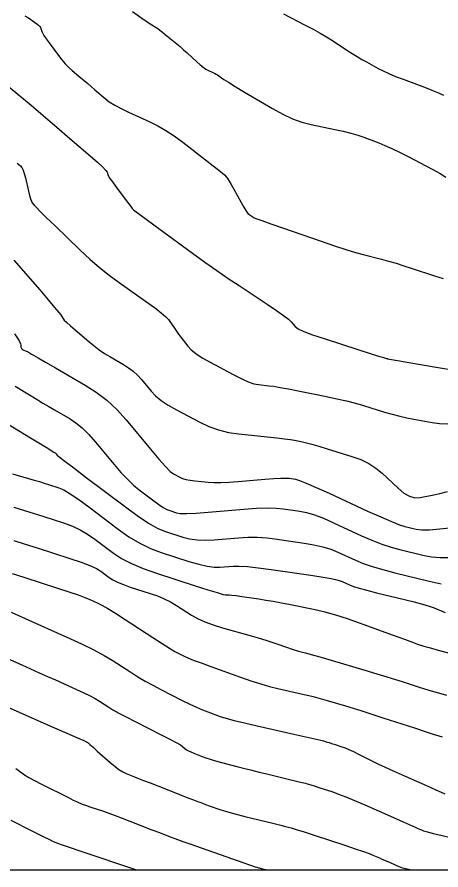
# Model space of a CAD drawing. Extents: x 2082232 to 2083549, y 592624 to 593832.
# Drawn here: x 2083265.7 to 2083299.1, y 592623.8 to 592691 of the extents above; entities that cross this region are included whole.
import ezdxf

# ---------------------------------------------------------------- set-up
doc = ezdxf.new("R2010")
doc.units = 0
for name, color, linetype in [('DT_X_Contour_Major', 7, 'Continuous'), ('DT_X_Contour_Minor', 7, 'Continuous'), ('DT_X_TIN_Hull', 7, 'Continuous')]:
    doc.layers.add(name, color=color, linetype=linetype)

msp = doc.modelspace()

# ---------------------------------------------------------------- linework, layer by layer
at = {"layer": 'DT_X_Contour_Major'}
for points in [[(2083265.673, 592679.483), (2083265.92, 592679.27), (2083266.023, 592679.143), (2083266.123, 592678.942), (2083266.219, 592678.667), (2083266.312, 592678.317), (2083266.556, 592677.286), (2083266.643, 592676.939), (2083266.721, 592676.669), (2083266.791, 592676.477), (2083266.852, 592676.363), (2083267.003, 592676.162), (2083267.146, 592676.006), (2083267.464, 592675.687), (2083267.955, 592675.205), (2083268.62, 592674.561), (2083270.626, 592672.626), (2083271.382, 592671.923), (2083272.145, 592671.264), (2083272.915, 592670.65), (2083273.693, 592670.08), (2083275.778, 592668.619), (2083276.477, 592668.117), (2083277.012, 592667.705), (2083277.383, 592667.385), (2083277.589, 592667.156), (2083277.919, 592666.665), (2083278.053, 592666.471), (2083278.206, 592666.257), (2083278.378, 592666.023), (2083278.569, 592665.768), (2083279.105, 592665.063), (2083279.365, 592664.786), (2083279.746, 592664.484), (2083280.246, 592664.157), (2083280.866, 592663.804), (2083282.679, 592662.832), (2083283.313, 592662.508), (2083283.855, 592662.268), (2083284.307, 592662.111), (2083284.666, 592662.038), (2083285.504, 592661.952), (2083285.884, 592661.903), (2083286.394, 592661.819), (2083287.037, 592661.701), (2083287.81, 592661.549), (2083290.048, 592661.096), (2083290.859, 592660.924), (2083291.616, 592660.747), (2083292.317, 592660.565), (2083292.963, 592660.379), (2083294.611, 592659.874), (2083295.22, 592659.697), (2083295.808, 592659.544), (2083296.378, 592659.415), (2083296.927, 592659.31), (2083298.366, 592659.061), (2083298.945, 592658.983), (2083299.601, 592658.935)], [(2083265.294, 592655.016), (2083266.56, 592654.647), (2083267.014, 592654.514), (2083267.427, 592654.39), (2083267.799, 592654.276), (2083268.129, 592654.172), (2083268.954, 592653.906), (2083269.333, 592653.737), (2083269.851, 592653.43), (2083270.508, 592652.984), (2083271.304, 592652.4), (2083273.613, 592650.658), (2083274.473, 592650.053), (2083275.324, 592649.545), (2083276.165, 592649.133), (2083276.996, 592648.818), (2083279.199, 592648.108), (2083279.971, 592647.879), (2083280.634, 592647.725), (2083281.187, 592647.646), (2083281.632, 592647.641), (2083282.673, 592647.73), (2083283.153, 592647.739), (2083283.812, 592647.699), (2083284.651, 592647.611), (2083285.669, 592647.474), (2083288.623, 592647.044), (2083289.619, 592646.89), (2083290.394, 592646.752), (2083290.946, 592646.628), (2083291.276, 592646.519), (2083291.861, 592646.249), (2083292.157, 592646.135), (2083292.606, 592645.997), (2083293.209, 592645.833), (2083293.965, 592645.644), (2083296.186, 592645.108), (2083296.956, 592644.915), (2083297.601, 592644.739), (2083298.12, 592644.581), (2083298.514, 592644.439), (2083299.398, 592644.083)], [(2083264.156, 592640.774), (2083266.031, 592639.945), (2083266.725, 592639.638), (2083267.398, 592639.339), (2083268.05, 592639.048), (2083268.683, 592638.764), (2083270.343, 592638.019), (2083270.922, 592637.753), (2083271.414, 592637.511), (2083271.82, 592637.294), (2083272.139, 592637.103), (2083272.874, 592636.626), (2083273.211, 592636.421), (2083273.671, 592636.163), (2083274.254, 592635.853), (2083274.96, 592635.49), (2083277.005, 592634.452), (2083277.687, 592634.103), (2083278.196, 592633.833), (2083278.534, 592633.643), (2083278.699, 592633.533), (2083278.912, 592633.346), (2083279.013, 592633.272), (2083279.157, 592633.19), (2083279.345, 592633.1), (2083279.575, 592633.003), (2083280.247, 592632.734), (2083280.53, 592632.629), (2083280.875, 592632.518), (2083281.282, 592632.399), (2083281.751, 592632.273), (2083283.084, 592631.929), (2083283.601, 592631.797), (2083284.149, 592631.658), (2083284.728, 592631.514), (2083285.34, 592631.364), (2083287.014, 592630.957), (2083287.57, 592630.821), (2083287.982, 592630.721), (2083288.251, 592630.655), (2083288.375, 592630.625), (2083288.517, 592630.59), (2083288.615, 592630.562), (2083288.801, 592630.504), (2083289.077, 592630.416), (2083289.441, 592630.297), (2083290.532, 592629.941), (2083290.996, 592629.777), (2083291.571, 592629.552), (2083292.256, 592629.267), (2083293.051, 592628.922), (2083295.319, 592627.919), (2083296.076, 592627.584), (2083297.032, 592627.161), (2083297.231, 592627.073), (2083297.514, 592626.948), (2083297.689, 592626.887), (2083298.001, 592626.798), (2083298.451, 592626.682), (2083299.039, 592626.538), (2083300.789, 592626.115)]]:
    msp.add_lwpolyline(points, dxfattribs=at)
at = {"layer": 'DT_X_Contour_Minor'}
for points in [[(2083274.739, 592691.437), (2083275.478, 592690.914), (2083275.736, 592690.734), (2083275.955, 592690.583), (2083276.136, 592690.463), (2083276.278, 592690.373), (2083276.604, 592690.172), (2083276.742, 592690.082), (2083276.91, 592689.96), (2083277.109, 592689.808), (2083277.337, 592689.624), (2083277.987, 592689.094), (2083278.236, 592688.887), (2083278.497, 592688.664), (2083278.768, 592688.425), (2083279.051, 592688.17), (2083279.82, 592687.468), (2083280.09, 592687.23), (2083280.325, 592687.041), (2083280.525, 592686.901), (2083280.689, 592686.81), (2083281.079, 592686.634), (2083281.218, 592686.568), (2083281.341, 592686.502), (2083281.449, 592686.436), (2083281.541, 592686.371), (2083281.767, 592686.197), (2083281.944, 592686.079), (2083282.306, 592685.855), (2083282.852, 592685.525), (2083283.582, 592685.089), (2083285.776, 592683.785), (2083286.584, 592683.34), (2083287.36, 592682.981), (2083288.106, 592682.708), (2083288.821, 592682.522), (2083290.686, 592682.141), (2083291.354, 592681.995), (2083291.958, 592681.844), (2083292.498, 592681.686), (2083292.975, 592681.523), (2083294.162, 592681.08), (2083294.64, 592680.887), (2083295.184, 592680.644), (2083295.794, 592680.348), (2083296.469, 592680.001), (2083298.358, 592679.007), (2083298.982, 592678.667), (2083299.438, 592678.39)], [(2083286.638, 592691.239), (2083288.36, 592690.358), (2083288.979, 592690.034), (2083289.542, 592689.724), (2083290.05, 592689.426), (2083290.503, 592689.141), (2083291.637, 592688.399), (2083292.053, 592688.131), (2083292.449, 592687.885), (2083292.825, 592687.661), (2083293.182, 592687.459), (2083294.108, 592686.947), (2083294.491, 592686.75), (2083294.946, 592686.541), (2083295.472, 592686.322), (2083296.07, 592686.091), (2083297.76, 592685.459), (2083298.35, 592685.233), (2083298.853, 592685.029), (2083299.268, 592684.847)], [(2083266.276, 592691.105), (2083266.506, 592690.954), (2083266.699, 592690.824), (2083266.854, 592690.715), (2083267.218, 592690.449), (2083267.341, 592690.351), (2083267.435, 592690.258), (2083267.501, 592690.168), (2083267.539, 592690.083), (2083267.603, 592689.859), (2083267.658, 592689.74), (2083267.775, 592689.549), (2083267.954, 592689.287), (2083268.194, 592688.953), (2083268.919, 592687.968), (2083269.189, 592687.617), (2083269.456, 592687.304), (2083269.721, 592687.029), (2083269.983, 592686.792), (2083270.678, 592686.211), (2083270.943, 592685.988), (2083271.218, 592685.755), (2083271.501, 592685.513), (2083271.794, 592685.262), (2083272.586, 592684.578), (2083272.924, 592684.319), (2083273.345, 592684.052), (2083273.848, 592683.779), (2083274.433, 592683.499), (2083276.104, 592682.744), (2083276.737, 592682.431), (2083277.382, 592682.059), (2083278.04, 592681.627), (2083278.709, 592681.136), (2083280.512, 592679.746), (2083281.111, 592679.282), (2083281.558, 592678.93), (2083281.852, 592678.691), (2083281.993, 592678.565), (2083282.165, 592678.379), (2083282.249, 592678.268), (2083282.372, 592678.074), (2083282.535, 592677.798), (2083282.736, 592677.439), (2083283.325, 592676.373), (2083283.524, 592676.019), (2083283.678, 592675.757), (2083283.787, 592675.588), (2083283.851, 592675.511), (2083283.962, 592675.43), (2083284.006, 592675.398), (2083284.052, 592675.366), (2083284.1, 592675.333), (2083284.152, 592675.299), (2083284.293, 592675.206), (2083284.479, 592675.127), (2083284.932, 592674.96), (2083285.651, 592674.704), (2083286.637, 592674.361), (2083289.621, 592673.327), (2083290.668, 592672.97), (2083291.569, 592672.677), (2083292.326, 592672.446), (2083292.938, 592672.278), (2083294.378, 592671.914), (2083294.933, 592671.766), (2083295.518, 592671.597), (2083296.134, 592671.407), (2083296.78, 592671.195), (2083298.545, 592670.602), (2083299.229, 592670.405)], [(2083264.667, 592685.786), (2083266.753, 592684.041), (2083267.519, 592683.397), (2083268.256, 592682.774), (2083268.963, 592682.172), (2083269.639, 592681.591), (2083271.402, 592680.07), (2083271.982, 592679.562), (2083272.402, 592679.177), (2083272.661, 592678.917), (2083272.759, 592678.78), (2083272.806, 592678.58), (2083272.858, 592678.467), (2083272.976, 592678.278), (2083273.162, 592678.011), (2083273.415, 592677.668), (2083274.18, 592676.651), (2083274.432, 592676.316), (2083274.614, 592676.074), (2083274.727, 592675.925), (2083274.771, 592675.87), (2083274.794, 592675.845), (2083274.802, 592675.836), (2083274.808, 592675.829), (2083274.812, 592675.824), (2083274.814, 592675.821), (2083274.818, 592675.814), (2083274.944, 592675.721), (2083275.319, 592675.444), (2083275.944, 592674.985), (2083276.819, 592674.344), (2083279.484, 592672.39), (2083280.462, 592671.68), (2083281.398, 592671.018), (2083282.292, 592670.402), (2083283.143, 592669.833), (2083285.357, 592668.378), (2083286.098, 592667.882), (2083286.661, 592667.486), (2083287.047, 592667.19), (2083287.254, 592666.995), (2083287.571, 592666.606), (2083287.802, 592666.438), (2083288.259, 592666.223), (2083288.943, 592665.964), (2083289.852, 592665.659), (2083292.577, 592664.785), (2083293.475, 592664.497), (2083294.125, 592664.29), (2083294.527, 592664.163), (2083294.681, 592664.117), (2083294.76, 592664.101), (2083294.787, 592664.095), (2083294.808, 592664.091), (2083294.823, 592664.087), (2083294.833, 592664.085), (2083294.849, 592664.08), (2083295.007, 592664.052), (2083295.468, 592663.972), (2083296.233, 592663.839), (2083297.3, 592663.655), (2083300.551, 592663.093)], [(2083265.409, 592671.847), (2083267.437, 592669.492), (2083268.111, 592668.707), (2083268.611, 592668.118), (2083268.938, 592667.724), (2083269.091, 592667.526), (2083269.268, 592667.259), (2083269.377, 592667.127), (2083269.572, 592666.933), (2083269.854, 592666.676), (2083270.221, 592666.357), (2083271.315, 592665.422), (2083271.725, 592665.086), (2083272.135, 592664.778), (2083272.545, 592664.499), (2083272.955, 592664.248), (2083274.048, 592663.618), (2083274.443, 592663.368), (2083274.809, 592663.088), (2083275.146, 592662.78), (2083275.453, 592662.444), (2083276.232, 592661.508), (2083276.575, 592661.154), (2083277.018, 592660.795), (2083277.562, 592660.43), (2083278.206, 592660.06), (2083280.059, 592659.066), (2083280.771, 592658.729), (2083281.52, 592658.464), (2083282.303, 592658.27), (2083283.123, 592658.149), (2083285.356, 592657.92), (2083286.119, 592657.839), (2083286.732, 592657.767), (2083287.196, 592657.705), (2083287.511, 592657.652), (2083288.152, 592657.522), (2083288.453, 592657.452), (2083288.877, 592657.338), (2083289.423, 592657.18), (2083290.092, 592656.979), (2083292.038, 592656.383), (2083292.736, 592656.132), (2083293.367, 592655.827), (2083293.933, 592655.466), (2083294.433, 592655.05), (2083295.679, 592653.867), (2083296.138, 592653.488), (2083296.581, 592653.241), (2083297.007, 592653.124), (2083297.417, 592653.138), (2083298.488, 592653.35), (2083298.962, 592653.454), (2083299.579, 592653.607)], [(2083265.452, 592666.036), (2083265.675, 592665.692), (2083265.834, 592665.43), (2083265.93, 592665.249), (2083265.962, 592665.149), (2083265.962, 592664.991), (2083265.974, 592664.933), (2083266.007, 592664.881), (2083266.063, 592664.832), (2083266.142, 592664.788), (2083266.381, 592664.675), (2083266.466, 592664.634), (2083266.541, 592664.596), (2083266.607, 592664.56), (2083266.664, 592664.527), (2083266.802, 592664.443), (2083266.957, 592664.352), (2083267.321, 592664.141), (2083267.894, 592663.811), (2083268.674, 592663.361), (2083271.033, 592662.002), (2083271.897, 592661.447), (2083272.72, 592660.804), (2083273.503, 592660.072), (2083274.244, 592659.25), (2083276.167, 592656.94), (2083276.822, 592656.17), (2083277.343, 592655.591), (2083277.73, 592655.203), (2083277.984, 592655.007), (2083278.484, 592654.739), (2083278.697, 592654.646), (2083278.964, 592654.568), (2083279.284, 592654.505), (2083279.657, 592654.456), (2083280.722, 592654.347), (2083281.169, 592654.32), (2083281.712, 592654.319), (2083282.35, 592654.346), (2083283.085, 592654.399), (2083285.171, 592654.576), (2083285.879, 592654.631), (2083286.437, 592654.662), (2083286.845, 592654.67), (2083287.104, 592654.655), (2083287.596, 592654.584), (2083287.899, 592654.494), (2083288.441, 592654.28), (2083289.222, 592653.942), (2083290.241, 592653.478), (2083293.276, 592652.077), (2083294.314, 592651.607), (2083295.151, 592651.248), (2083295.787, 592651), (2083296.221, 592650.864), (2083297.113, 592650.648), (2083297.543, 592650.597), (2083298.165, 592650.603), (2083298.978, 592650.668), (2083299.984, 592650.791)], [(2083265.501, 592661.907), (2083266.759, 592661.141), (2083267.229, 592660.857), (2083267.694, 592660.579), (2083268.156, 592660.307), (2083268.613, 592660.042), (2083269.826, 592659.343), (2083270.292, 592659.031), (2083270.783, 592658.619), (2083271.298, 592658.107), (2083271.837, 592657.495), (2083273.307, 592655.731), (2083273.843, 592655.111), (2083274.349, 592654.575), (2083274.826, 592654.123), (2083275.273, 592653.755), (2083276.425, 592652.885), (2083276.828, 592652.592), (2083277.172, 592652.364), (2083277.458, 592652.202), (2083277.685, 592652.105), (2083278.213, 592651.935), (2083278.519, 592651.89), (2083279.038, 592651.884), (2083279.772, 592651.916), (2083280.719, 592651.986), (2083283.532, 592652.225), (2083284.517, 592652.295), (2083285.36, 592652.324), (2083286.064, 592652.313), (2083286.626, 592652.261), (2083287.938, 592652.07), (2083288.473, 592651.96), (2083289.092, 592651.771), (2083289.797, 592651.504), (2083290.586, 592651.159), (2083292.805, 592650.134), (2083293.617, 592649.778), (2083294.391, 592649.476), (2083295.126, 592649.23), (2083295.821, 592649.039), (2083297.626, 592648.603), (2083298.303, 592648.472), (2083298.983, 592648.405), (2083299.666, 592648.403)], [(2083264.338, 592659.288), (2083266.717, 592657.839), (2083267.5, 592657.362), (2083268.067, 592657.017), (2083268.418, 592656.804), (2083268.551, 592656.723), (2083268.619, 592656.684), (2083268.644, 592656.667), (2083268.672, 592656.644), (2083268.7, 592656.616), (2083268.73, 592656.582), (2083268.811, 592656.484), (2083268.978, 592656.347), (2083269.416, 592656.008), (2083270.125, 592655.467), (2083271.106, 592654.725), (2083274.083, 592652.478), (2083275.124, 592651.72), (2083276.014, 592651.131), (2083276.753, 592650.712), (2083277.341, 592650.462), (2083278.706, 592650.021), (2083279.245, 592649.885), (2083279.836, 592649.804), (2083280.479, 592649.781), (2083281.176, 592649.814), (2083283.103, 592649.977), (2083283.835, 592650.017), (2083284.586, 592650.011), (2083285.357, 592649.962), (2083286.147, 592649.867), (2083288.28, 592649.557), (2083289.046, 592649.425), (2083289.743, 592649.261), (2083290.371, 592649.066), (2083290.931, 592648.839), (2083292.333, 592648.192), (2083292.92, 592647.949), (2083293.63, 592647.705), (2083294.464, 592647.46), (2083295.422, 592647.214), (2083298.139, 592646.558), (2083299.064, 592646.347)], [(2083265.386, 592652.373), (2083266.237, 592652.118), (2083267.003, 592651.883), (2083267.684, 592651.668), (2083269.386, 592651.12), (2083270.014, 592650.888), (2083270.622, 592650.603), (2083271.209, 592650.263), (2083271.775, 592649.87), (2083273.259, 592648.75), (2083273.888, 592648.337), (2083274.664, 592647.937), (2083275.585, 592647.549), (2083276.652, 592647.175), (2083279.692, 592646.194), (2083280.697, 592645.873), (2083281.431, 592645.645), (2083281.895, 592645.51), (2083282.089, 592645.469), (2083282.244, 592645.482), (2083282.357, 592645.477), (2083282.583, 592645.452), (2083282.921, 592645.408), (2083283.37, 592645.345), (2083284.718, 592645.149), (2083285.252, 592645.066), (2083285.842, 592644.964), (2083286.49, 592644.844), (2083287.195, 592644.705), (2083289.151, 592644.309), (2083289.918, 592644.133), (2083290.752, 592643.902), (2083291.653, 592643.616), (2083292.622, 592643.275), (2083295.296, 592642.293), (2083296.177, 592641.97), (2083296.816, 592641.736), (2083297.212, 592641.592), (2083297.365, 592641.538), (2083297.45, 592641.513), (2083297.48, 592641.504), (2083297.503, 592641.497), (2083297.522, 592641.491), (2083297.535, 592641.487), (2083297.562, 592641.478), (2083297.711, 592641.437), (2083298.14, 592641.319), (2083298.847, 592641.124), (2083299.833, 592640.852)], [(2083265.388, 592649.747), (2083266.293, 592649.465), (2083267.24, 592649.164), (2083269.818, 592648.335), (2083270.695, 592648.039), (2083271.392, 592647.775), (2083271.909, 592647.542), (2083272.246, 592647.34), (2083272.905, 592646.842), (2083273.195, 592646.656), (2083273.57, 592646.468), (2083274.03, 592646.28), (2083274.575, 592646.09), (2083276.142, 592645.585), (2083276.712, 592645.383), (2083277.246, 592645.158), (2083277.744, 592644.909), (2083278.206, 592644.636), (2083279.389, 592643.877), (2083279.875, 592643.601), (2083280.446, 592643.341), (2083281.1, 592643.097), (2083281.839, 592642.87), (2083283.923, 592642.285), (2083284.645, 592642.08), (2083285.252, 592641.9), (2083285.741, 592641.747), (2083286.114, 592641.621), (2083286.952, 592641.32), (2083287.243, 592641.218), (2083287.485, 592641.137), (2083287.678, 592641.078), (2083287.824, 592641.04), (2083288.147, 592640.967), (2083288.378, 592640.907), (2083288.829, 592640.779), (2083289.501, 592640.585), (2083290.393, 592640.323), (2083293.064, 592639.536), (2083294, 592639.259), (2083294.803, 592639.017), (2083295.472, 592638.811), (2083296.009, 592638.64), (2083297.264, 592638.231), (2083297.757, 592638.075), (2083298.293, 592637.913), (2083298.872, 592637.744), (2083299.495, 592637.57)], [(2083265.275, 592647.147), (2083266.191, 592646.854), (2083268.842, 592646.002), (2083269.743, 592645.708), (2083270.46, 592645.465), (2083270.992, 592645.274), (2083271.339, 592645.134), (2083272.018, 592644.829), (2083272.344, 592644.662), (2083272.81, 592644.392), (2083273.418, 592644.017), (2083274.166, 592643.537), (2083276.351, 592642.119), (2083277.09, 592641.643), (2083277.67, 592641.276), (2083278.09, 592641.02), (2083278.35, 592640.873), (2083278.832, 592640.628), (2083279.099, 592640.509), (2083279.538, 592640.335), (2083280.148, 592640.106), (2083280.931, 592639.821), (2083283.248, 592638.989), (2083284.084, 592638.699), (2083284.854, 592638.453), (2083285.557, 592638.251), (2083286.194, 592638.094), (2083287.804, 592637.733), (2083288.4, 592637.594), (2083288.98, 592637.45), (2083289.545, 592637.299), (2083290.095, 592637.143), (2083291.539, 592636.718), (2083292.129, 592636.54), (2083292.817, 592636.327), (2083293.602, 592636.078), (2083294.484, 592635.792), (2083296.967, 592634.984), (2083297.802, 592634.713), (2083298.445, 592634.507), (2083298.897, 592634.365), (2083299.156, 592634.288)], [(2083265.195, 592644.111), (2083266.289, 592643.62), (2083269.585, 592642.14), (2083270.735, 592641.61), (2083271.713, 592641.13), (2083272.519, 592640.7), (2083273.153, 592640.32), (2083274.612, 592639.373), (2083275.171, 592639.022), (2083275.751, 592638.679), (2083276.353, 592638.344), (2083276.976, 592638.018), (2083278.669, 592637.16), (2083279.27, 592636.862), (2083279.805, 592636.611), (2083280.273, 592636.408), (2083280.674, 592636.252), (2083281.655, 592635.899), (2083282.113, 592635.753), (2083282.75, 592635.579), (2083283.567, 592635.378), (2083284.564, 592635.148), (2083287.461, 592634.498), (2083288.422, 592634.282), (2083289.131, 592634.121), (2083289.59, 592634.014), (2083289.797, 592633.963), (2083290.014, 592633.899), (2083290.114, 592633.869), (2083290.251, 592633.826), (2083290.425, 592633.77), (2083290.636, 592633.701), (2083291.249, 592633.502), (2083291.502, 592633.41), (2083291.804, 592633.284), (2083292.153, 592633.123), (2083292.549, 592632.929), (2083293.671, 592632.364), (2083294.131, 592632.137), (2083294.671, 592631.883), (2083295.29, 592631.599), (2083295.989, 592631.287), (2083297.959, 592630.415), (2083298.608, 592630.129), (2083299.364, 592629.794)], [(2083264.927, 592636.627), (2083268.432, 592635.078), (2083269.583, 592634.57), (2083270.407, 592634.205), (2083270.906, 592633.985), (2083271.078, 592633.909), (2083271.101, 592633.899), (2083271.109, 592633.895), (2083271.115, 592633.892), (2083271.121, 592633.889), (2083271.125, 592633.886), (2083271.136, 592633.879), (2083271.14, 592633.876), (2083271.147, 592633.873), (2083271.155, 592633.869), (2083271.164, 592633.864), (2083271.193, 592633.849), (2083271.249, 592633.803), (2083271.399, 592633.673), (2083271.64, 592633.462), (2083271.974, 592633.168), (2083272.987, 592632.274), (2083273.351, 592631.968), (2083273.682, 592631.72), (2083273.981, 592631.532), (2083274.248, 592631.402), (2083274.916, 592631.134), (2083275.219, 592631.014), (2083275.626, 592630.854), (2083276.136, 592630.653), (2083276.751, 592630.413), (2083278.528, 592629.72), (2083279.116, 592629.491), (2083279.547, 592629.322), (2083279.822, 592629.215), (2083279.94, 592629.169), (2083280.045, 592629.128), (2083280.122, 592629.1), (2083280.274, 592629.046), (2083280.501, 592628.966), (2083280.803, 592628.86), (2083281.707, 592628.544), (2083282.08, 592628.422), (2083282.522, 592628.292), (2083283.033, 592628.154), (2083283.613, 592628.008), (2083285.25, 592627.609), (2083285.802, 592627.475), (2083286.533, 592627.297), (2083286.713, 592627.253), (2083287.026, 592627.177), (2083287.243, 592627.115), (2083287.656, 592626.986), (2083288.266, 592626.79), (2083289.074, 592626.527), (2083291.49, 592625.738), (2083292.307, 592625.468), (2083292.946, 592625.251), (2083293.408, 592625.086), (2083293.692, 592624.974), (2083294.212, 592624.743), (2083294.407, 592624.657), (2083294.602, 592624.571), (2083294.797, 592624.485), (2083294.991, 592624.399), (2083295.509, 592624.17), (2083295.694, 592624.091), (2083295.862, 592624.026), (2083296.013, 592623.975), (2083296.147, 592623.938), (2083296.729, 592623.798)], [(2083265.554, 592631.803), (2083266.018, 592631.437), (2083266.246, 592631.279), (2083266.58, 592631.081), (2083267.02, 592630.843), (2083267.567, 592630.563), (2083269.697, 592629.499), (2083270.085, 592629.305), (2083270.333, 592629.181), (2083270.439, 592629.128), (2083270.535, 592629.08), (2083270.616, 592629.048), (2083270.786, 592628.987), (2083271.047, 592628.896), (2083271.398, 592628.777), (2083272.453, 592628.42), (2083272.88, 592628.271), (2083273.372, 592628.092), (2083273.927, 592627.884), (2083274.546, 592627.645), (2083276.282, 592626.967), (2083276.865, 592626.74), (2083277.313, 592626.565), (2083277.8, 592626.375), (2083278.088, 592626.263), (2083278.299, 592626.185), (2083278.714, 592626.038), (2083279.334, 592625.819), (2083280.159, 592625.531), (2083282.631, 592624.667), (2083283.447, 592624.382), (2083284.037, 592624.177), (2083284.404, 592624.051), (2083284.546, 592624.004), (2083284.666, 592623.975), (2083284.725, 592623.961), (2083284.802, 592623.942), (2083284.899, 592623.918), (2083285.393, 592623.798)], [(2083265.152, 592627.717), (2083266.822, 592626.883), (2083267.382, 592626.603), (2083267.808, 592626.39), (2083268.1, 592626.244), (2083268.259, 592626.165), (2083268.503, 592626.043), (2083268.703, 592625.963), (2083269.118, 592625.813), (2083269.75, 592625.594), (2083270.597, 592625.305), (2083275.055, 592623.798)]]:
    msp.add_lwpolyline(points, dxfattribs=at)
at = {"layer": 'DT_X_TIN_Hull'}
msp.add_lwpolyline([(2083229.745, 592623.798), (2083238.708, 592623.798), (2083239.169, 592623.798), (2083247.82, 592623.798), (2083248.53, 592623.798), (2083256.954, 592623.798), (2083257.902, 592623.798), (2083266.136, 592623.798), (2083267.35, 592623.798), (2083275.373, 592623.798), (2083276.82, 592623.798), (2083284.594, 592623.798), (2083285.949, 592623.798), (2083293.883, 592623.798), (2083295.768, 592623.798), (2083303.076, 592623.798)], dxfattribs=at)

doc.saveas('drawing.dxf')
